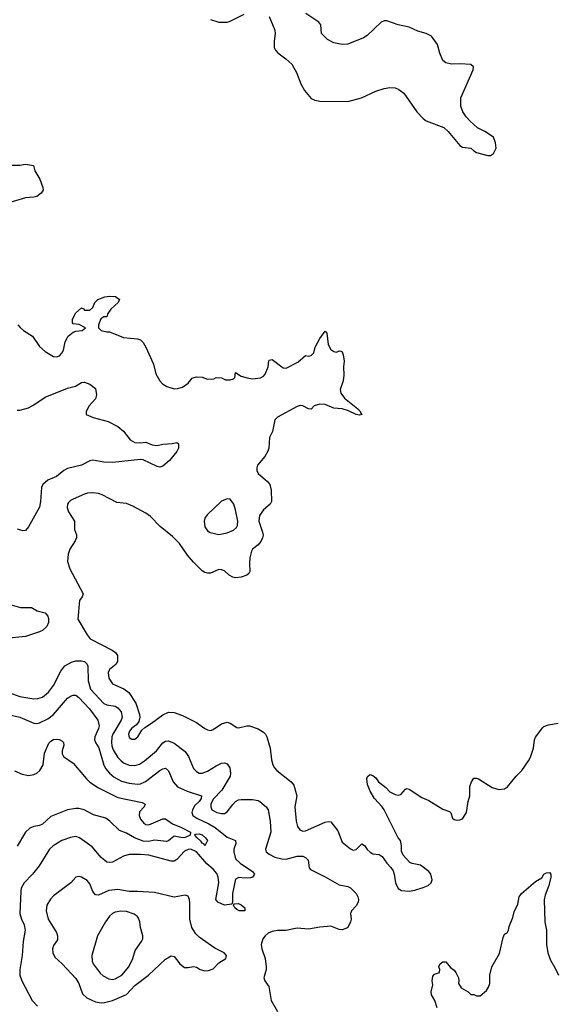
# Model space of a CAD drawing. Header units: inches. Extents: x 2001573 to 2220545, y 644482 to 846830.
# Tile 678 of 755: x 2161908 to 2165740, y 780862 to 787887. Entities that reach past the tile are written whole.
import ezdxf

# ---------------------------------------------------------------- set-up
doc = ezdxf.new("R2010")
doc.units = ezdxf.units.IN
doc.header["$MEASUREMENT"] = 0
doc.layers.add('C1768', color=7, linetype='Continuous')

msp = doc.modelspace()

# ---------------------------------------------------------------- linework, layer by layer
at = {"layer": 'C1768', "color": 5}
for points, elevation in [([(2163271.3, 787890), (2163330.6, 787870.6), (2163390, 787870.6), (2163410, 787876.3), (2163510, 787926.8)], 420), ([(2163690.6, 787910.6), (2163730, 787812), (2163733.4, 787790), (2163725.2, 787734.8), (2163724.9, 787690), (2163734, 787670), (2163750.8, 787650), (2163808.3, 787608.3), (2163850.8, 787570), (2163884, 787510), (2163916.3, 787430), (2163942.8, 787382.8), (2163990, 787326), (2164014.4, 787314.4), (2164050, 787307.3), (2164250, 787304.9), (2164349.6, 787330.4), (2164450, 787377.3), (2164510, 787397.3), (2164550, 787404), (2164590, 787400.7), (2164616, 787390), (2164650, 787362.8), (2164744, 787230), (2164790, 787182), (2164810, 787164.9), (2164937.3, 787117.3), (2164966.8, 787090), (2165050.5, 786990.5), (2165070, 786978.8), (2165130, 786970.7), (2165150.7, 786950.7), (2165170, 786941), (2165250, 786918), (2165270, 786918), (2165290, 786932), (2165309, 786970), (2165306, 787010), (2165290, 787048.7), (2165229, 787090), (2165176.6, 787116.6), (2165123.9, 787163.9), (2165095.3, 787195.3), (2165073, 787230), (2165058.3, 787270), (2165057.7, 787330), (2165145.2, 787530), (2165148.7, 787550), (2165130, 787568.7), (2165050, 787573.2), (2164990.7, 787569.3), (2164950, 787579), (2164930, 787595.3), (2164908.3, 787648.3), (2164891.3, 787710), (2164849.6, 787770), (2164810, 787789.7), (2164750, 787804.7), (2164690, 787833.6), (2164610, 787851.6), (2164530, 787879.3), (2164510, 787879.3), (2164490, 787869.2), (2164390, 787774), (2164362.5, 787757.5), (2164250, 787713.2), (2164209.5, 787709.5), (2164150, 787722.7), (2164107, 787747), (2164062, 787790), (2164058, 787850), (2164045.2, 787870), (2163951.9, 787931.9)], 420), ([(2161850, 786848.4), (2161910, 786848.7), (2161950, 786856), (2162007.5, 786847.5), (2162015.3, 786810), (2162050.9, 786750), (2162073.4, 786690), (2162074.9, 786670), (2162062.6, 786650), (2162030, 786625.6), (2162010, 786620.3), (2161950, 786617.1), (2161830, 786580.5)], 380), ([(2161896, 785710), (2161910.5, 785690.5), (2161934.8, 785670), (2161998.8, 785630), (2162050, 785554.9), (2162090, 785519.3), (2162150, 785484.9), (2162170, 785482.4), (2162192, 785490), (2162210, 785508), (2162220.5, 785530), (2162232.8, 785590), (2162254.7, 785630), (2162290, 785657), (2162310, 785664.4), (2162353.2, 785670), (2162378, 785690), (2162332.7, 785712.7), (2162290, 785717.2), (2162284.7, 785724.7), (2162284.2, 785750), (2162310, 785796.4), (2162350, 785831), (2162364.7, 785824.7), (2162370, 785814), (2162410, 785814), (2162430, 785834), (2162444, 785870), (2162465.2, 785890), (2162515.3, 785910), (2162550, 785914.6), (2162592.8, 785912.8), (2162621, 785890), (2162610.7, 785869.3), (2162558, 785822), (2162538, 785790), (2162530, 785768), (2162510, 785768), (2162486.4, 785753.6), (2162471, 785710), (2162470.8, 785690), (2162490.8, 785670), (2162530, 785660.9), (2162550, 785660.9), (2162650, 785620.5), (2162750, 785610.4), (2162770, 785603), (2162790, 785584.9), (2162810, 785550.8), (2162863.8, 785430), (2162880.7, 785360.7), (2162908, 785310), (2162927.3, 785290), (2162958.8, 785270), (2163010, 785254), (2163034.9, 785254.9), (2163070, 785264.9), (2163110, 785294.4), (2163140.7, 785330), (2163170, 785339.7), (2163210, 785336.8), (2163250, 785323.1), (2163294.2, 785325.8), (2163310, 785335.1), (2163348.6, 785331.4), (2163378.7, 785318.7), (2163410, 785317.2), (2163435.1, 785324.9), (2163445.1, 785334.9), (2163450, 785370.6), (2163490, 785344.9), (2163532.1, 785332.1), (2163570, 785324.9), (2163628.3, 785331.7), (2163650, 785343.8), (2163661.7, 785358.3), (2163683, 785410), (2163687.8, 785452.2), (2163690, 785458), (2163699, 785461), (2163710, 785462), (2163790, 785404.4), (2163810, 785400.5), (2163895.2, 785444.8), (2163950, 785491), (2163970, 785486.8), (2163990, 785490.8), (2164009.2, 785510), (2164018.9, 785550), (2164050, 785613.4), (2164090, 785664.7), (2164101, 785650), (2164111.6, 785570), (2164130, 785534.4), (2164150, 785519.5), (2164170, 785516.4), (2164190, 785524), (2164202, 785522), (2164210, 785518), (2164216.7, 785496.7), (2164224, 785450), (2164220.3, 785410), (2164222.8, 785350), (2164218.2, 785310), (2164197.3, 785250), (2164201.8, 785221.8), (2164226.6, 785186.6), (2164322, 785110), (2164340.7, 785090), (2164341.4, 785081.4), (2164351.3, 785070), (2164333.7, 785066.3), (2164310.5, 785069.5), (2164256, 785096), (2164210, 785109.7), (2164150, 785115.6), (2164090, 785141.6), (2164050, 785145.1), (2164010, 785132), (2163990, 785109.2), (2163970, 785112), (2163930, 785132.8), (2163910, 785133.7), (2163890, 785128.4), (2163750, 785052.4), (2163730, 785033.3), (2163712.9, 784950), (2163693, 784907), (2163686, 784830), (2163679.7, 784810), (2163658.2, 784770), (2163606, 784710), (2163600.3, 784690), (2163601.7, 784670), (2163611.8, 784650), (2163680.4, 784590), (2163694.9, 784570), (2163704.4, 784530), (2163706, 784450), (2163696.3, 784430), (2163648.8, 784391.2), (2163620.5, 784350), (2163615.5, 784310), (2163643, 784230), (2163645.5, 784210), (2163641.6, 784190), (2163630, 784165.2), (2163610, 784141.2), (2163570.7, 784110), (2163563.7, 784096.3), (2163552.1, 784047.9), (2163547.9, 784007.9), (2163550.5, 783950), (2163544, 783936), (2163530, 783924), (2163490.5, 783909.5), (2163450, 783905.1), (2163430, 783909.6), (2163403.3, 783923.3), (2163370, 783954.5), (2163350, 783962.9), (2163330, 783963.7), (2163270, 783939.5), (2163250, 783938), (2163230, 783942.7), (2163210, 783956), (2163150, 784016), (2163107.2, 784067.2), (2163049.8, 784149.8), (2162999.6, 784199.6), (2162910.8, 784270.8), (2162842.5, 784342.5), (2162810, 784365.6), (2162716.6, 784416.6), (2162670, 784434.8), (2162602, 784442), (2162497.7, 784497.7), (2162470, 784506.3), (2162430, 784510.7), (2162391.7, 784508.3), (2162370, 784501.2), (2162290, 784467.1), (2162270, 784456.5), (2162256.8, 784443.2), (2162248.6, 784430), (2162246.4, 784406.4), (2162256.4, 784376.4), (2162299.1, 784310), (2162298.8, 784250), (2162312.7, 784212.7), (2162312.8, 784192.8), (2162304.9, 784170), (2162267.2, 784110), (2162253.4, 784073.4), (2162250, 784022), (2162265.3, 783970), (2162360.7, 783790), (2162354.8, 783770), (2162335.5, 783744.5), (2162323.1, 783610), (2162390, 783498), (2162412.4, 783470), (2162569.4, 783389.4), (2162592.6, 783372.6), (2162606, 783350), (2162607.2, 783310), (2162597.6, 783290), (2162550.3, 783250), (2162539.6, 783230), (2162543.9, 783190), (2162570, 783149.2), (2162652.6, 783112.6), (2162686.6, 783086.6), (2162738.2, 783010), (2162764.8, 782930), (2162767, 782910), (2162759.5, 782880.5), (2162743.2, 782856.8), (2162710, 782831.6), (2162691.5, 782810), (2162685, 782790), (2162690, 782766.7), (2162710, 782753.1), (2162730, 782753.4), (2162752.8, 782770), (2162780.9, 782819.1), (2162801.8, 782838.2), (2162850, 782867.9), (2162930, 782927.7), (2162970, 782946.7), (2163010, 782944.9), (2163070, 782922.6), (2163170, 782873.7), (2163229.3, 782829.3), (2163250, 782819.5), (2163270, 782816.9), (2163290, 782824), (2163350, 782864), (2163390, 782875.2), (2163410, 782868.8), (2163457.8, 782837.7), (2163470, 782835.6), (2163529.8, 782850.2), (2163550, 782850.2), (2163610, 782827.4), (2163650, 782803.1), (2163663.1, 782790), (2163673.1, 782770), (2163695.6, 782690), (2163706.1, 782606.1), (2163716.4, 782570), (2163728.2, 782550), (2163743.8, 782530), (2163847, 782450), (2163866, 782426), (2163886.3, 782350), (2163873.2, 782270), (2163881.6, 782170), (2163891, 782131), (2163908, 782108), (2163930, 782098), (2163950, 782100.7), (2164090, 782161.2), (2164110, 782167.6), (2164130, 782164.4), (2164179.5, 782099.5), (2164210, 782018), (2164270, 781970.3), (2164290, 781961.7), (2164310, 781965.7), (2164350, 782006.7), (2164370, 781994.6), (2164390, 781966.3), (2164410, 781947.6), (2164430, 781936.5), (2164476, 781930), (2164496.9, 781916.9), (2164528.4, 781870), (2164559, 781839), (2164574.1, 781814.1), (2164582.6, 781790), (2164590.3, 781730), (2164610, 781688.2), (2164634.9, 781674.9), (2164690, 781670.3), (2164730, 781675.8), (2164790, 781694.9), (2164824, 781710), (2164845.2, 781730), (2164852.3, 781750), (2164843.7, 781790), (2164829.3, 781810), (2164770, 781855.1), (2164710, 781866), (2164694.2, 781874.2), (2164646.2, 781926.2), (2164634.2, 781954.2), (2164634.2, 781994.2), (2164626, 782030), (2164609.4, 782050), (2164509.7, 782249.7), (2164497, 782270), (2164440.9, 782330), (2164410, 782384), (2164392, 782430), (2164387, 782470), (2164392.5, 782487.5), (2164410, 782502.8), (2164430, 782494.8), (2164450, 782478.8), (2164470.6, 782450), (2164522, 782410), (2164550, 782378), (2164590, 782359.1), (2164610, 782354), (2164630, 782358.8), (2164662, 782398), (2164670, 782402.8), (2164690, 782398), (2164778.8, 782338.8), (2164830, 782317.3), (2164930, 782254.8), (2164977.3, 782237.3), (2164987.5, 782227.5), (2164999.1, 782190), (2165010, 782181.6), (2165030, 782175.5), (2165050, 782177.3), (2165070, 782186), (2165098, 782230), (2165109.2, 782310), (2165121.2, 782350), (2165123.3, 782416.7), (2165133.2, 782450), (2165150, 782474.8), (2165170, 782476.3), (2165184.7, 782470), (2165281, 782410), (2165330, 782394), (2165370, 782400.7), (2165390, 782414.8), (2165454, 782490), (2165494.5, 782530), (2165541, 782599), (2165554.7, 782625.3), (2165576.9, 782690), (2165584.2, 782750), (2165591, 782769), (2165642.8, 782837.2), (2165650, 782844.9), (2165682.7, 782857.3), (2165753.1, 782866.9)], 380), ([(2161890, 785102), (2161910, 785101), (2161970, 785119.1), (2162010, 785139.3), (2162090, 785194), (2162250, 785259.5), (2162306.5, 785273.5), (2162350, 785299.1), (2162370, 785300.7), (2162410, 785286.8), (2162450, 785254.8), (2162457.4, 785210), (2162450, 785181.2), (2162401, 785130), (2162382, 785090), (2162382, 785070), (2162432, 785050), (2162540.7, 785020.7), (2162610, 784984), (2162650, 784950.5), (2162697.1, 784890), (2162730, 784870.3), (2162770, 784867.4), (2162810, 784873.2), (2162854.6, 784854.6), (2162889.8, 784850.2), (2162930, 784858.9), (2162997, 784863), (2163030, 784871.3), (2163042, 784862), (2163042, 784830), (2163030, 784806), (2162977.4, 784742.6), (2162930, 784702.7), (2162910, 784695.1), (2162890, 784699.5), (2162790, 784747.1), (2162770, 784748.5), (2162570, 784727.4), (2162510, 784729.8), (2162430, 784744.1), (2162410, 784739.3), (2162350.1, 784709.9), (2162250, 784685.2), (2162222.8, 784670), (2162170, 784627.8), (2162110, 784601), (2162072.7, 784570), (2162064.9, 784550), (2162056.9, 784450), (2162048.9, 784410), (2161970, 784269.2), (2161950, 784243.7), (2161930, 784240.5), (2161891.7, 784251.7)], 360), ([(2161830, 783717.3), (2161913, 783693), (2161992.4, 783692.4), (2162032, 783670), (2162090, 783654.8), (2162110, 783631), (2162113.7, 783613.7), (2162113, 783587), (2162102, 783558), (2162070, 783529.5), (2162050, 783519.5), (2161950, 783485.6), (2161810, 783472.8)], 360), ([(2161830, 783087.3), (2161910, 783058.9), (2162010, 783042.8), (2162037.1, 783042.9), (2162070, 783054), (2162114.7, 783090), (2162150, 783135.8), (2162201.2, 783238.8), (2162230, 783276.4), (2162277.6, 783302.4), (2162308.3, 783311.7), (2162350, 783312.5), (2162370, 783306.9), (2162389, 783290), (2162394.1, 783274.1), (2162397.5, 783170), (2162413.9, 783110), (2162508.3, 783008.3), (2162530, 782998.7), (2162590.1, 782990.1), (2162610, 782978.2), (2162631.6, 782950), (2162638.8, 782910), (2162633.6, 782890), (2162573.3, 782790), (2162566.3, 782770), (2162562.8, 782730), (2162565.5, 782705.5), (2162576.8, 782676.8), (2162610, 782622.6), (2162630, 782600.6), (2162650, 782585.5), (2162690, 782567.9), (2162730, 782567.2), (2162763.5, 782576.5), (2162800, 782600), (2162884.1, 782670), (2162930, 782728.2), (2162950, 782740.7), (2162970, 782742.9), (2163010, 782725.8), (2163090, 782666), (2163114, 782630), (2163150, 782544.6), (2163170, 782522.4), (2163190, 782512.1), (2163210, 782511.8), (2163250, 782524.4), (2163310, 782562.9), (2163350, 782582.6), (2163370, 782584.5), (2163390, 782578), (2163408.4, 782550), (2163413.8, 782510), (2163410.2, 782490), (2163351.8, 782390), (2163290, 782325.4), (2163274, 782290), (2163272.1, 782270), (2163279.3, 782250), (2163314.9, 782230), (2163350, 782223.2), (2163370, 782224.3), (2163390, 782235.2), (2163430, 782288.8), (2163450, 782308.8), (2163470, 782320.3), (2163490, 782324.2), (2163570, 782324.4), (2163610, 782316.9), (2163623, 782310), (2163668.7, 782270), (2163681.5, 782250), (2163695.6, 782170), (2163701.3, 782090), (2163663.1, 781970), (2163668.2, 781950), (2163690, 781932.4), (2163730, 781912.2), (2163778.9, 781898.9), (2163810, 781898.8), (2163890, 781918), (2163930, 781918), (2163950, 781910.3), (2163968.5, 781890), (2163975.6, 781835.6), (2163984.3, 781824.3), (2164090, 781772.8), (2164190, 781713.8), (2164250, 781702.3), (2164270, 781693.1), (2164310, 781652.4), (2164321.7, 781630), (2164326.7, 781610), (2164323.8, 781590), (2164310, 781564), (2164278, 781530), (2164271.1, 781508.9), (2164274.8, 781470), (2164270.6, 781449.4), (2164250.8, 781409.2), (2164238, 781402), (2164210, 781393.2), (2164190, 781396), (2164130, 781419.6), (2164050, 781412.1), (2163970, 781397.7), (2163890, 781406), (2163808.2, 781388.2), (2163750, 781387.9), (2163710, 781381.8), (2163682, 781370), (2163660.3, 781350), (2163645.2, 781330), (2163632.9, 781290), (2163638, 781258), (2163661.6, 781190), (2163668.5, 781130), (2163668.7, 781110), (2163652.2, 781050), (2163659.3, 781030), (2163686, 780990), (2163704.9, 780890), (2163748.4, 780810)], 360), ([(2161826.5, 782930), (2161910, 782910.1), (2162010, 782867.8), (2162030, 782865.5), (2162050, 782870.1), (2162110, 782899.8), (2162150, 782930.8), (2162250, 783045.4), (2162270, 783060.7), (2162290, 783068.2), (2162310, 783067.1), (2162330, 783052.4), (2162406.2, 782970), (2162466.4, 782890), (2162475.9, 782850), (2162471.9, 782830), (2162445.4, 782770), (2162442.6, 782750), (2162449.2, 782730), (2162472.7, 782692.7), (2162509, 782569), (2162523.1, 782543.1), (2162550.6, 782510.6), (2162583.8, 782483.8), (2162634.3, 782454.3), (2162690, 782439.2), (2162750, 782433.3), (2162770, 782436.1), (2162807.4, 782452.6), (2162910, 782530.2), (2162930, 782542.3), (2162950, 782546.7), (2162970, 782528.4), (2163005, 782450), (2163034.9, 782414.9), (2163103.3, 782383.3), (2163206.4, 782350), (2163202.8, 782330), (2163190.2, 782310), (2163159.6, 782280.4), (2163142.2, 782250), (2163137.1, 782230), (2163144.7, 782210), (2163172.4, 782190), (2163257.8, 782150), (2163303.4, 782123.4), (2163390, 782053.6), (2163448.8, 782030), (2163451, 782010), (2163436.8, 781970), (2163436, 781950), (2163450, 781900.6), (2163481.5, 781870), (2163570.4, 781810), (2163583.7, 781790), (2163570.4, 781770), (2163555.6, 781764.4), (2163517.4, 781762.6), (2163472.5, 781767.5), (2163450, 781754.5), (2163427.5, 781652.5), (2163428.7, 781590), (2163422.8, 781577.2), (2163370, 781570.6), (2163323.7, 781590), (2163308.8, 781608.8), (2163329.9, 781730), (2163325.6, 781770), (2163315.5, 781795.5), (2163290, 781825.8), (2163243.3, 781863.3), (2163170, 781950.5), (2163130.2, 781969.8), (2163110, 781967.3), (2163085.2, 781954.8), (2163030, 781896), (2163010, 781883.5), (2162990, 781882.9), (2162830, 781926.6), (2162770, 781931.4), (2162690, 781930.8), (2162650, 781918.5), (2162570, 781876.4), (2162550, 781873.5), (2162530, 781877.3), (2162490, 781908.5), (2162424.9, 781984.9), (2162335.6, 782050), (2162310, 782059.8), (2162270, 782052.7), (2162210, 782031.8), (2162146.8, 781993.2), (2162120.2, 781970), (2162047.9, 781850), (2161999.1, 781790), (2161941.1, 781730), (2161919.5, 781690), (2161916, 781670), (2161910.2, 781510), (2161920.2, 781470), (2161939.2, 781430), (2161946.4, 781390), (2161933.5, 781310), (2161926.9, 781210), (2161910.3, 781110.3), (2161910.4, 781070.4), (2161922.4, 781030), (2161998, 780890), (2162034.9, 780850)], 340), ([(2161870, 782528.4), (2161924.8, 782504.8), (2161970, 782494.9), (2162010, 782502.9), (2162030, 782512.4), (2162051.9, 782530), (2162076.2, 782570), (2162085.7, 782654.3), (2162115.8, 782724.2), (2162130, 782740.7), (2162150, 782750.5), (2162170, 782754), (2162190, 782750.8), (2162210, 782741), (2162221, 782730), (2162222.8, 782710), (2162210.4, 782670), (2162210.4, 782650), (2162220.5, 782630), (2162290, 782582.4), (2162384.2, 782470), (2162408, 782448), (2162470, 782407.1), (2162610, 782336.8), (2162782, 782302), (2162804.4, 782290), (2162796.9, 782270), (2162764.7, 782235.3), (2162760.1, 782210), (2162770, 782182), (2162793.9, 782153.9), (2162810, 782144.7), (2162830, 782142.4), (2162930, 782185.8), (2162950, 782186.5), (2162998.3, 782150), (2163063.9, 782123.9), (2163127.4, 782090), (2163124.7, 782070), (2163090, 782053.1), (2163070, 782050.8), (2163010, 782062.3), (2162971.2, 782028.8), (2162955.9, 782024.1), (2162870, 782032.9), (2162830, 782023.5), (2162790, 782027.3), (2162729, 782049), (2162670, 782082.6), (2162621.2, 782101.2), (2162551.7, 782170), (2162522.4, 782190), (2162434.6, 782214.6), (2162368, 782250), (2162330, 782259.6), (2162310, 782259.9), (2162250, 782249), (2162130, 782201.2), (2162070, 782147), (2162050, 782136.8), (2162010, 782129.8), (2161981.2, 782118.8), (2161950, 782091.5), (2161890, 781991.3)], 320), ([(2164890, 780838), (2164873.2, 780890), (2164849.3, 780930), (2164845.2, 780950), (2164858.6, 781001.4), (2164853.2, 781030), (2164858, 781062), (2164870, 781078), (2164906, 781090), (2164908, 781110), (2164902, 781130), (2164909.2, 781150), (2164930, 781166), (2164950, 781166), (2164984.5, 781124.5), (2165010, 781106), (2165022.8, 781090), (2165041, 781050), (2165044.7, 781030), (2165042, 781010), (2165059.6, 780979.6), (2165110, 780952), (2165130, 780932), (2165150, 780932), (2165170, 780922), (2165196.4, 780923.6), (2165240.2, 780959.8), (2165256.5, 780983.5), (2165264, 781010), (2165265.2, 781070), (2165279.3, 781130), (2165335.1, 781224.9), (2165360.2, 781339.8), (2165370, 781362), (2165388, 781372), (2165398, 781390), (2165403.1, 781416.9), (2165430, 781482), (2165438.7, 781521.3), (2165463.8, 781576.2), (2165473.6, 781630), (2165490, 781653.4), (2165590, 781737.3), (2165636.6, 781763.4), (2165649.4, 781790.6), (2165670, 781800.7), (2165690, 781802.8), (2165700.7, 781790), (2165701.6, 781770), (2165686.7, 781710), (2165659.3, 781640.7), (2165652.9, 781607.1), (2165657.4, 781450), (2165668.8, 781390), (2165670.2, 781290), (2165680.2, 781230), (2165697.3, 781177.3), (2165734.9, 781114.9), (2165754.3, 781070)], 360)]:
    msp.add_lwpolyline(points, dxfattribs=dict(at, elevation=elevation))
for points, elevation in [([(2163390, 784469.4), (2163348.8, 784451.2), (2163245.7, 784354.3), (2163230.4, 784330), (2163224.9, 784310), (2163230.4, 784270), (2163250, 784240.5), (2163267.9, 784227.9), (2163330, 784213.4), (2163390, 784226), (2163435.4, 784244.6), (2163456.3, 784263.7), (2163462.5, 784277.5), (2163465.1, 784310), (2163449.7, 784390), (2163436.3, 784430), (2163410, 784466.6)], 380), ([(2163230, 781994), (2163224.6, 782004.6), (2163210, 782012.6), (2163203.7, 782023.7), (2163174.6, 782050), (2163158.7, 782070), (2163164.1, 782075.9), (2163190, 782078.7), (2163210, 782071.9), (2163235.5, 782050), (2163248.7, 782030)], 320), ([(2162330, 781774.5), (2162310, 781769.3), (2162273, 781730), (2162150, 781635.8), (2162127.2, 781612.8), (2162102.9, 781570), (2162096.5, 781530), (2162111.5, 781470), (2162170, 781374.9), (2162179, 781350), (2162177, 781323), (2162150, 781282.7), (2162142, 781258), (2162145.3, 781230), (2162158.2, 781198.2), (2162210.9, 781150.9), (2162310, 781045.3), (2162330, 781010.4), (2162357.3, 780937.3), (2162387.2, 780907.2), (2162450, 780878.8), (2162490, 780872.1), (2162513.9, 780873.9), (2162570, 780889.3), (2162670, 780931.2), (2162730, 780995.2), (2162828.8, 781071.2), (2162950, 781184.9), (2162990, 781207.3), (2163010, 781202.8), (2163050.7, 781150), (2163085.7, 781125.7), (2163110, 781124.9), (2163150, 781132.7), (2163170, 781126.4), (2163196, 781110), (2163230, 781101.3), (2163256.1, 781103.9), (2163290, 781116.3), (2163330, 781159.1), (2163379, 781190), (2163384, 781210), (2163369, 781230), (2163302.2, 781262.2), (2163190, 781340.4), (2163165.6, 781365.6), (2163138, 781410), (2163122.4, 781470), (2163123.5, 781583.5), (2163120.5, 781610), (2163110, 781633.2), (2163090, 781640.7), (2163010, 781627.3), (2162870, 781659.3), (2162750, 781668.1), (2162690, 781666.6), (2162610, 781680.3), (2162545, 781675), (2162470, 781641.1), (2162450, 781644), (2162430, 781667.8), (2162410, 781720.7), (2162390, 781745.6), (2162350, 781769.6)], 360), ([(2163510, 781528.8), (2163475.3, 781530), (2163457.6, 781537.6), (2163443.9, 781550), (2163434.5, 781570), (2163440.8, 781579.2), (2163470, 781582), (2163490, 781571.3), (2163516.5, 781550), (2163516, 781530)], 340), ([(2162630, 781526.9), (2162590, 781519.1), (2162570, 781509), (2162549.4, 781490), (2162520.5, 781450), (2162462.8, 781350), (2162424, 781210), (2162425, 781170), (2162432, 781152), (2162483.9, 781083.9), (2162505.3, 781065.3), (2162543.8, 781043.8), (2162570, 781039), (2162590, 781043.8), (2162636.8, 781070), (2162686.4, 781130), (2162716.1, 781190), (2162732.9, 781247.1), (2162778.2, 781310), (2162787, 781330), (2162787.9, 781350), (2162771.7, 781410), (2162767.1, 781450), (2162757, 781477), (2162747.1, 781490), (2162725.2, 781505.2), (2162670, 781525.2)], 380)]:
    msp.add_lwpolyline(points, close=True, dxfattribs=dict(at, elevation=elevation))

doc.saveas('drawing.dxf')
